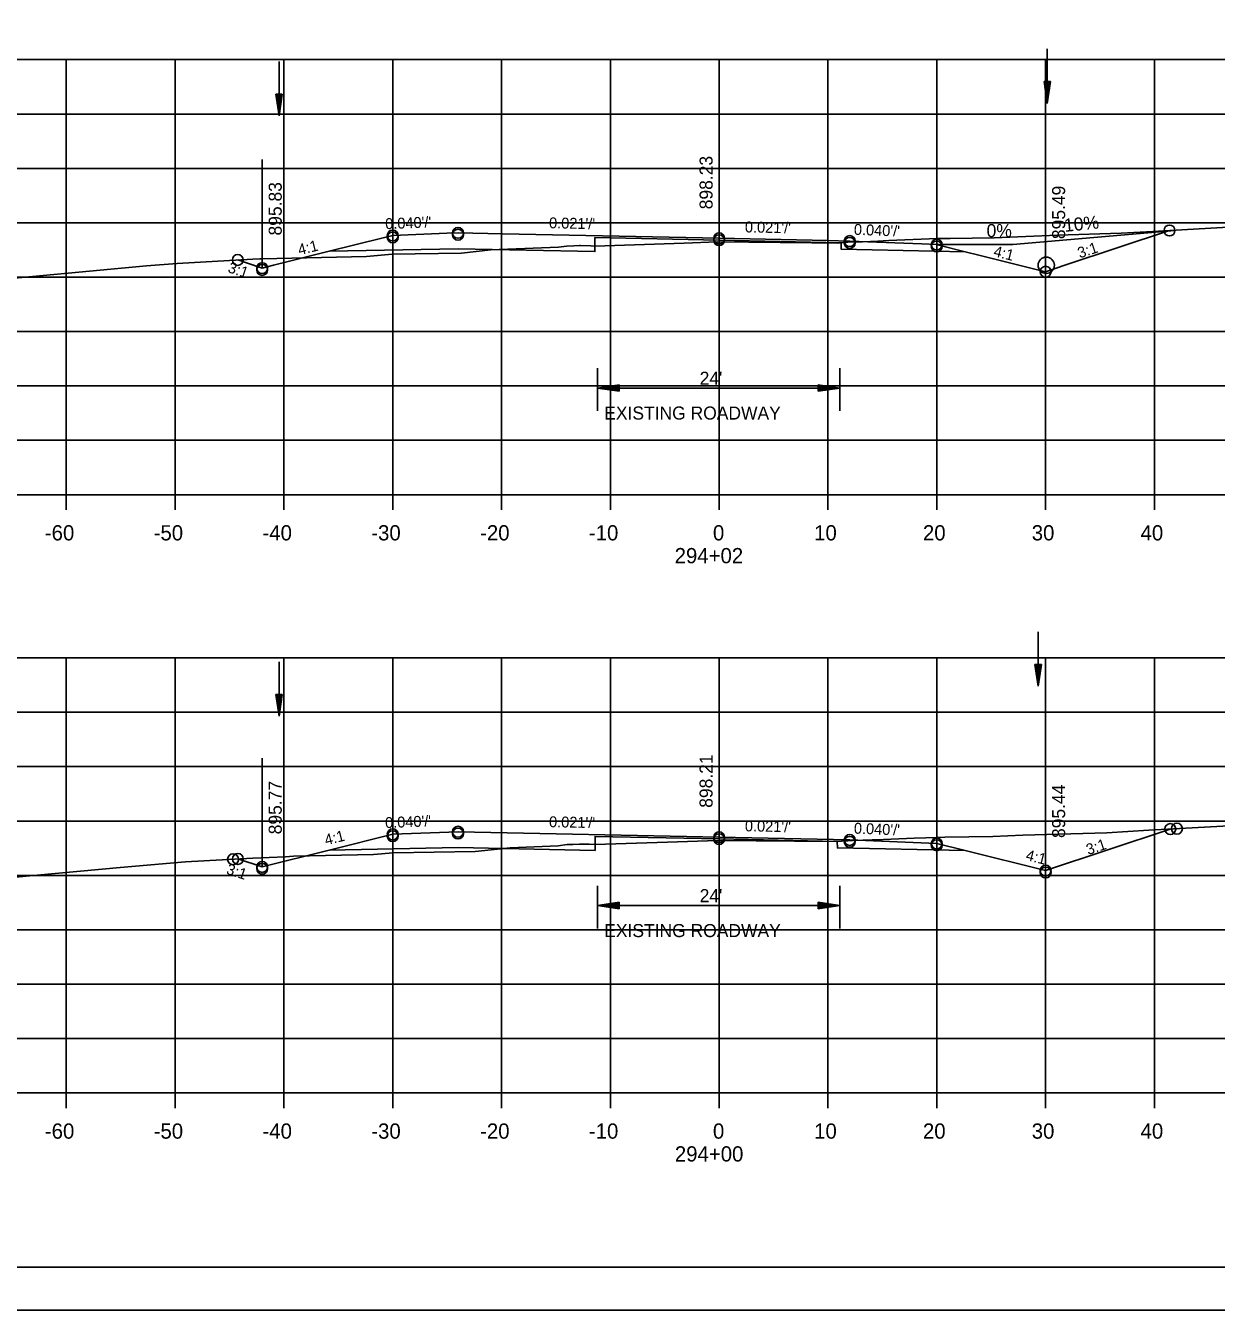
# Model space of a CAD drawing. Extents: x 1486524 to 1499135, y 326561 to 337924.
# Drawn here: x 1488919.2 to 1489028.6, y 333206 to 333324.1 of the extents above; entities that cross this region are included whole.
import ezdxf

# ---------------------------------------------------------------- set-up
doc = ezdxf.new("R2010")
doc.units = 0
for name, color, linetype in [('E_Const Align', 7, 'Continuous'), ('E_Const Align Station', 7, 'Continuous'), ('E_Ownership Information', 7, 'Continuous'), ('E_Property Line', 7, 'Continuous'), ('E_Proposed ROW and Easements', 7, 'Continuous'), ('E_Proposed ROW Fig Annot', 7, 'Continuous'), ('E_Quarter Calls', 7, 'Continuous'), ('E_Station Offset', 7, 'Continuous'), ('E_Survey Point', 7, 'Continuous'), ('E_Title Sheet', 7, 'Continuous'), ('E_Tract Number', 7, 'Continuous'), ('R_Water Annot', 7, 'Continuous'), ('R_Xsect Elev', 7, 'Continuous'), ('R_Xsect Slope', 7, 'Continuous')]:
    doc.layers.add(name, color=color, linetype=linetype)

msp = doc.modelspace()

# ---------------------------------------------------------------- linework, layer by layer
at = {"layer": 'E_Const Align'}
for p, q in [((1488842.89, 333280.96), (1489122.89, 333280.96)), ((1488922.89, 333279.56), (1488922.89, 333280.96)), ((1488932.89, 333279.56), (1488932.89, 333280.96)), ((1488942.89, 333279.56), (1488942.89, 333280.96)), ((1488952.89, 333279.56), (1488952.89, 333280.96)), ((1488962.89, 333279.56), (1488962.89, 333280.96)), ((1488972.89, 333279.56), (1488972.89, 333280.96)), ((1488982.89, 333279.56), (1488982.89, 333280.96)), ((1488992.89, 333279.56), (1488992.89, 333280.96)), ((1489002.89, 333279.56), (1489002.89, 333280.96)), ((1489012.89, 333279.56), (1489012.89, 333280.96)), ((1489022.89, 333279.56), (1489022.89, 333280.96)), ((1488842.89, 333225.96), (1489122.89, 333225.96)), ((1488922.89, 333224.56), (1488922.89, 333225.96)), ((1488932.89, 333224.56), (1488932.89, 333225.96)), ((1488942.89, 333224.56), (1488942.89, 333225.96)), ((1488952.89, 333224.56), (1488952.89, 333225.96)), ((1488962.89, 333224.56), (1488962.89, 333225.96)), ((1488972.89, 333224.56), (1488972.89, 333225.96)), ((1488982.89, 333224.56), (1488982.89, 333225.96)), ((1488992.89, 333224.56), (1488992.89, 333225.96)), ((1489002.89, 333224.56), (1489002.89, 333225.96)), ((1489012.89, 333224.56), (1489012.89, 333225.96)), ((1489022.89, 333224.56), (1489022.89, 333225.96))]:
    msp.add_line(p, q, dxfattribs=at)
at = {"layer": 'E_Ownership Information'}
for p, q in [((1488842.89, 333320.96), (1489122.89, 333320.96)), ((1488922.89, 333280.96), (1488922.89, 333320.96)), ((1488932.89, 333280.96), (1488932.89, 333320.96)), ((1488942.89, 333280.96), (1488942.89, 333320.96)), ((1488952.89, 333280.96), (1488952.89, 333320.96)), ((1488962.89, 333280.96), (1488962.89, 333320.96)), ((1488972.89, 333280.96), (1488972.89, 333320.96)), ((1488982.89, 333280.96), (1488982.89, 333320.96)), ((1488992.89, 333280.96), (1488992.89, 333320.96)), ((1489002.89, 333280.96), (1489002.89, 333320.96)), ((1489012.89, 333280.96), (1489012.89, 333320.96)), ((1489022.89, 333280.96), (1489022.89, 333320.96)), ((1488842.89, 333315.96), (1489122.89, 333315.96)), ((1488842.89, 333310.96), (1489122.89, 333310.96)), ((1488842.89, 333305.96), (1489122.89, 333305.96)), ((1488842.89, 333300.96), (1489122.89, 333300.96)), ((1488842.89, 333295.96), (1489122.89, 333295.96)), ((1488842.89, 333290.96), (1489122.89, 333290.96)), ((1488842.89, 333285.96), (1489122.89, 333285.96)), ((1488842.89, 333280.96), (1489122.89, 333280.96)), ((1488842.89, 333265.96), (1489122.89, 333265.96)), ((1488922.89, 333225.96), (1488922.89, 333265.96)), ((1488932.89, 333225.96), (1488932.89, 333265.96)), ((1488942.89, 333225.96), (1488942.89, 333265.96)), ((1488952.89, 333225.96), (1488952.89, 333265.96)), ((1488962.89, 333225.96), (1488962.89, 333265.96)), ((1488972.89, 333225.96), (1488972.89, 333265.96)), ((1488982.89, 333225.96), (1488982.89, 333265.96)), ((1488992.89, 333225.96), (1488992.89, 333265.96)), ((1489002.89, 333225.96), (1489002.89, 333265.96)), ((1489012.89, 333225.96), (1489012.89, 333265.96)), ((1489022.89, 333225.96), (1489022.89, 333265.96)), ((1488842.89, 333260.96), (1489122.89, 333260.96)), ((1488842.89, 333255.96), (1489122.89, 333255.96)), ((1488842.89, 333250.96), (1489122.89, 333250.96)), ((1488842.89, 333245.96), (1489122.89, 333245.96)), ((1488842.89, 333240.96), (1489122.89, 333240.96)), ((1488842.89, 333235.96), (1489122.89, 333235.96)), ((1488842.89, 333230.96), (1489122.89, 333230.96)), ((1488842.89, 333225.96), (1489122.89, 333225.96))]:
    msp.add_line(p, q, dxfattribs=at)
at = {"layer": 'E_Property Line'}
msp.add_line((1489141.07, 333209.96), (1488824.89, 333209.96), dxfattribs=at)
at = {"layer": 'E_Proposed ROW and Easements'}
for p, q in [((1488971.71, 333292.58), (1488971.71, 333288.66)), ((1488993.99, 333292.58), (1488993.99, 333288.66)), ((1488973.71, 333291.07), (1488971.71, 333290.77)), ((1488973.71, 333290.47), (1488971.71, 333290.77)), ((1488973.71, 333291.02), (1488972.04, 333290.77)), ((1488973.71, 333290.52), (1488972.04, 333290.77)), ((1488973.71, 333290.97), (1488972.39, 333290.77)), ((1488973.71, 333290.57), (1488972.39, 333290.77)), ((1488973.71, 333290.92), (1488972.72, 333290.77)), ((1488973.71, 333290.62), (1488972.72, 333290.77)), ((1488973.71, 333290.86), (1488973.06, 333290.77)), ((1488973.71, 333290.67), (1488973.06, 333290.77)), ((1488973.71, 333290.81), (1488973.39, 333290.77)), ((1488973.71, 333290.72), (1488973.39, 333290.77)), ((1488973.71, 333290.47), (1488973.71, 333291.07)), ((1488991.99, 333291.07), (1488993.99, 333290.77)), ((1488991.99, 333291.07), (1488991.99, 333290.47)), ((1488991.99, 333291.02), (1488993.65, 333290.77)), ((1488991.99, 333290.97), (1488993.31, 333290.77)), ((1488991.99, 333290.92), (1488992.98, 333290.77)), ((1488991.99, 333290.87), (1488992.64, 333290.77)), ((1488991.99, 333290.82), (1488992.3, 333290.77)), ((1488991.99, 333290.47), (1488993.99, 333290.77)), ((1488991.99, 333290.67), (1488992.64, 333290.77)), ((1488991.99, 333290.57), (1488993.31, 333290.77)), ((1488991.99, 333290.52), (1488993.65, 333290.77)), ((1488991.99, 333290.62), (1488992.98, 333290.77)), ((1488991.99, 333290.72), (1488992.3, 333290.77)), ((1488971.71, 333245.01), (1488971.71, 333241.08)), ((1488993.99, 333245.01), (1488993.99, 333241.08)), ((1488973.71, 333243.49), (1488971.71, 333243.19)), ((1488973.71, 333242.89), (1488971.71, 333243.19)), ((1488973.71, 333243.44), (1488972.04, 333243.19)), ((1488973.71, 333242.94), (1488972.04, 333243.19)), ((1488973.71, 333243.39), (1488972.39, 333243.19)), ((1488973.71, 333243), (1488972.39, 333243.19)), ((1488973.71, 333243.34), (1488972.72, 333243.19)), ((1488973.71, 333243.05), (1488972.72, 333243.19)), ((1488973.71, 333243.29), (1488973.06, 333243.19)), ((1488973.71, 333243.1), (1488973.06, 333243.19)), ((1488973.71, 333243.24), (1488973.39, 333243.19)), ((1488973.71, 333243.15), (1488973.39, 333243.19)), ((1488973.71, 333242.89), (1488973.71, 333243.49)), ((1488991.99, 333243.5), (1488993.99, 333243.2)), ((1488991.99, 333243.5), (1488991.99, 333242.9)), ((1488991.99, 333243.45), (1488993.65, 333243.2)), ((1488991.99, 333243.4), (1488993.31, 333243.2)), ((1488991.99, 333243.35), (1488992.98, 333243.2)), ((1488991.99, 333243.3), (1488992.64, 333243.2)), ((1488991.99, 333243.25), (1488992.3, 333243.2)), ((1488991.99, 333242.9), (1488993.99, 333243.2)), ((1488991.99, 333243.1), (1488992.64, 333243.2)), ((1488991.99, 333243), (1488993.31, 333243.2)), ((1488991.99, 333242.95), (1488993.65, 333243.2)), ((1488991.99, 333243.05), (1488992.98, 333243.2)), ((1488991.99, 333243.15), (1488992.3, 333243.2))]:
    msp.add_line(p, q, dxfattribs=at)
at = {"layer": 'E_Proposed ROW Fig Annot'}
for p, q in [((1489012.75, 333318.94), (1489013.05, 333316.94)), ((1489013.35, 333318.94), (1489012.75, 333318.94)), ((1489012.8, 333318.94), (1489013.05, 333317.28)), ((1489012.85, 333318.94), (1489013.05, 333317.62)), ((1489012.9, 333318.94), (1489013.05, 333317.96)), ((1489012.95, 333318.94), (1489013.05, 333318.29)), ((1489013, 333318.94), (1489013.05, 333318.63)), ((1489013.35, 333318.94), (1489013.05, 333316.94)), ((1489013.14, 333318.94), (1489013.05, 333318.29)), ((1489013.25, 333318.94), (1489013.05, 333317.62)), ((1489013.3, 333318.94), (1489013.05, 333317.28)), ((1489013.2, 333318.94), (1489013.05, 333317.96)), ((1489013.09, 333318.94), (1489013.05, 333318.63)), ((1488942.14, 333317.79), (1488942.44, 333315.79)), ((1488942.74, 333317.79), (1488942.14, 333317.79)), ((1488942.19, 333317.79), (1488942.44, 333316.13)), ((1488942.24, 333317.79), (1488942.44, 333316.47)), ((1488942.29, 333317.79), (1488942.44, 333316.81)), ((1488942.35, 333317.79), (1488942.44, 333317.14)), ((1488942.4, 333317.79), (1488942.44, 333317.48)), ((1488942.74, 333317.79), (1488942.44, 333315.79)), ((1488942.54, 333317.79), (1488942.44, 333317.14)), ((1488942.64, 333317.79), (1488942.44, 333316.47)), ((1488942.69, 333317.79), (1488942.44, 333316.13)), ((1488942.59, 333317.79), (1488942.44, 333316.81)), ((1488942.49, 333317.79), (1488942.44, 333317.48)), ((1488971.71, 333290.77), (1488993.99, 333290.77)), ((1489011.91, 333265.36), (1489012.21, 333263.36)), ((1489012.51, 333265.36), (1489011.91, 333265.36)), ((1489011.96, 333265.36), (1489012.21, 333263.69)), ((1489012.02, 333265.36), (1489012.21, 333264.04)), ((1489012.07, 333265.36), (1489012.21, 333264.37)), ((1489012.12, 333265.36), (1489012.21, 333264.71)), ((1489012.17, 333265.36), (1489012.21, 333265.04)), ((1489012.51, 333265.36), (1489012.21, 333263.36)), ((1489012.31, 333265.36), (1489012.21, 333264.71)), ((1489012.41, 333265.36), (1489012.21, 333264.04)), ((1489012.46, 333265.36), (1489012.21, 333263.69)), ((1489012.36, 333265.36), (1489012.21, 333264.37)), ((1489012.26, 333265.36), (1489012.21, 333265.04)), ((1488942.14, 333262.59), (1488942.44, 333260.59)), ((1488942.74, 333262.59), (1488942.14, 333262.59)), ((1488942.19, 333262.59), (1488942.44, 333260.92)), ((1488942.24, 333262.59), (1488942.44, 333261.26)), ((1488942.29, 333262.59), (1488942.44, 333261.6)), ((1488942.35, 333262.59), (1488942.44, 333261.94)), ((1488942.4, 333262.59), (1488942.44, 333262.27)), ((1488942.74, 333262.59), (1488942.44, 333260.59)), ((1488942.54, 333262.59), (1488942.44, 333261.94)), ((1488942.64, 333262.59), (1488942.44, 333261.26)), ((1488942.69, 333262.59), (1488942.44, 333260.92)), ((1488942.59, 333262.59), (1488942.44, 333261.6)), ((1488942.49, 333262.59), (1488942.44, 333262.27)), ((1488971.71, 333243.19), (1488993.99, 333243.2))]:
    msp.add_line(p, q, dxfattribs=at)
at = {"layer": 'E_Quarter Calls'}
msp.add_line((1488812.48, 333205.99), (1489145.82, 333205.99), dxfattribs=at)
for points in [[(1488812.48, 333419.32), (1489145.82, 333419.32), (1489145.82, 333205.98), (1488812.48, 333205.98)], [(1489058.81, 333415.42), (1489058.81, 333405.54), (1489094.54, 333405.54), (1489094.54, 333402.62), (1489117.74, 333402.62), (1489117.74, 333378.29), (1489141.07, 333378.29), (1489141.07, 333209.96), (1488824.89, 333209.96), (1488824.89, 333415.42)]]:
    msp.add_lwpolyline(points, close=True, dxfattribs=at)
for centre in [(1489024.28, 333305.25), (1489024.28, 333305.25), (1488952.89, 333304.79), (1488952.89, 333304.79), (1488952.89, 333304.62), (1488958.89, 333305.03), (1488958.89, 333305.03), (1488958.89, 333304.86), (1488982.89, 333304.53), (1488982.89, 333304.53), (1488982.89, 333304.36), (1488994.89, 333304.28), (1488994.89, 333304.28), (1488994.89, 333304.11), (1489002.89, 333303.96), (1489002.89, 333303.96), (1489002.89, 333303.79), (1488938.65, 333302.54), (1488940.89, 333301.79), (1488940.89, 333301.79), (1488940.89, 333301.62), (1489012.89, 333301.46), (1489012.89, 333301.46), (1488952.89, 333249.74), (1488952.89, 333249.74), (1488958.89, 333249.98), (1488958.89, 333249.98), (1488958.89, 333249.81), (1489024.35, 333250.22), (1489024.35, 333250.22), (1489024.96, 333250.26), (1488952.89, 333249.57), (1488982.89, 333249.47), (1488982.89, 333249.47), (1488982.89, 333249.3), (1488994.89, 333249.22), (1488994.89, 333249.22), (1488994.89, 333249.05), (1489002.89, 333248.9), (1489002.89, 333248.9), (1489002.89, 333248.73), (1488938.22, 333247.45), (1488938.66, 333247.48), (1488938.66, 333247.48), (1488940.89, 333246.74), (1488940.89, 333246.74), (1488940.89, 333246.57), (1489012.89, 333246.4), (1489012.89, 333246.4), (1489012.89, 333246.23)]:
    msp.add_circle(centre, 0.5, dxfattribs=at)
at = {"layer": 'E_Station Offset'}
for p, q in [((1489009.89, 333303.96), (1489024.78, 333305.25)), ((1489002.89, 333303.96), (1489009.89, 333303.96))]:
    msp.add_line(p, q, dxfattribs=at)
msp.add_circle((1489012.95, 333302.05), 0.75, dxfattribs=at)
at = {"layer": 'E_Survey Point'}
for points in [[(1488947.06, 333303.34), (1488958.89, 333303.57), (1488971.48, 333303.31), (1488971.48, 333304.6), (1488982.89, 333304.36), (1488994.09, 333304.13), (1488994.1, 333303.54), (1489005.5, 333303.3)], [(1488947.06, 333248.28), (1488958.89, 333248.52), (1488971.49, 333248.26), (1488971.49, 333249.55), (1488982.89, 333249.31), (1488993.75, 333249.08), (1488993.76, 333248.49), (1489005.5, 333248.25)]]:
    msp.add_lwpolyline(points, dxfattribs=at)
at = {"layer": 'E_Title Sheet'}
for points in [[(1488938.65, 333302.54), (1488940.7, 333301.86), (1488940.89, 333301.79), (1488941.93, 333302.06), (1488947.06, 333303.34), (1488951.9, 333304.55), (1488952.89, 333304.79), (1488957.87, 333304.99), (1488958.89, 333305.03), (1488962.97, 333304.95), (1488982.89, 333304.53), (1488992.86, 333304.32), (1488994.89, 333304.28), (1489001.53, 333304.01), (1489002.89, 333303.96), (1489003.33, 333303.85), (1489005.5, 333303.3), (1489006.75, 333302.99), (1489012.89, 333301.46), (1489014.75, 333302.08), (1489024.28, 333305.25)], [(1488938.66, 333247.48), (1488940.89, 333246.74), (1488947.06, 333248.28), (1488952.89, 333249.74), (1488958.89, 333249.98), (1488982.89, 333249.47), (1488994.89, 333249.22), (1489002.89, 333248.9), (1489005.5, 333248.25), (1489012.89, 333246.4), (1489024.35, 333250.22)]]:
    msp.add_lwpolyline(points, dxfattribs=at)
at = {"layer": 'E_Tract Number'}
for points in [[(1488914.5, 333300.52), (1488930.25, 333301.99), (1488933.08, 333302.23), (1488940.02, 333302.62), (1488940.69, 333302.64), (1488940.85, 333302.65), (1488950.49, 333302.86), (1488952.85, 333303.08), (1488959.22, 333303.17), (1488961.92, 333303.47), (1488968.13, 333303.72), (1488968.87, 333303.81), (1488969.53, 333303.83), (1488970.07, 333303.86), (1488970.15, 333303.87), (1488971.11, 333303.85), (1488971.48, 333303.82), (1488979.67, 333304.1), (1488982.72, 333304.2), (1488991.42, 333304.13), (1488993.73, 333304.1), (1488994.7, 333304.18), (1488994.71, 333304.18), (1488994.73, 333304.18), (1488996.05, 333304.21), (1488996.79, 333304.24), (1488996.95, 333304.25), (1488998.5, 333304.33), (1489002.92, 333304.5), (1489004.13, 333304.51), (1489008.17, 333304.57), (1489013.98, 333304.83), (1489019.83, 333305), (1489022.76, 333305.17), (1489031.82, 333305.67)], [(1488914.2, 333245.43), (1488927.84, 333246.7), (1488933.83, 333247.21), (1488940.04, 333247.55), (1488943.03, 333247.68), (1488943.76, 333247.72), (1488951.12, 333247.88), (1488952.92, 333248.05), (1488960.48, 333248.15), (1488963.68, 333248.51), (1488968.08, 333248.68), (1488968.93, 333248.79), (1488969.44, 333248.81), (1488970.07, 333248.84), (1488970.16, 333248.85), (1488970.95, 333248.83), (1488971.49, 333248.8), (1488978.13, 333249.02), (1488982.74, 333249.18), (1488989.81, 333249.12), (1488993.75, 333249.07), (1488994.54, 333249.14), (1488994.73, 333249.15), (1488995.22, 333249.17), (1488996.11, 333249.19), (1488996.95, 333249.22), (1488996.98, 333249.22), (1488997.28, 333249.24), (1489000.8, 333249.38), (1489002.96, 333249.46), (1489002.99, 333249.45), (1489003.62, 333249.47), (1489008.05, 333249.54), (1489010.8, 333249.66), (1489018.51, 333249.89), (1489022.37, 333250.11), (1489034.3, 333250.77)]]:
    msp.add_lwpolyline(points, dxfattribs=at)
at = {"layer": 'R_Water Annot'}
for p, q in [((1489013.05, 333316.94), (1489013.05, 333321.94)), ((1488942.44, 333315.79), (1488942.44, 333320.79)), ((1489012.21, 333263.36), (1489012.21, 333268.36)), ((1488942.44, 333260.59), (1488942.44, 333265.59))]:
    msp.add_line(p, q, dxfattribs=at)
at = {"layer": 'R_Xsect Elev'}
for p, q in [((1488982.89, 333304.2), (1488982.89, 333314.2)), ((1488940.89, 333301.79), (1488940.89, 333311.79)), ((1489012.89, 333301.46), (1489012.89, 333311.46)), ((1488982.89, 333249.18), (1488982.89, 333259.18)), ((1488940.89, 333246.74), (1488940.89, 333256.74)), ((1489012.89, 333246.4), (1489012.89, 333256.4))]:
    msp.add_line(p, q, dxfattribs=at)

# ---------------------------------------------------------------- texts
at = {"layer": 'E_Const Align Station'}
for s, p in [('-60', (1488920.92, 333276.76)), ('-50', (1488930.92, 333276.76)), ('-40', (1488940.92, 333276.76)), ('-30', (1488950.92, 333276.76)), ('-20', (1488960.92, 333276.76)), ('-10', (1488970.92, 333276.76)), ('0', (1488982.32, 333276.76)), ('10', (1488991.62, 333276.76)), ('20', (1489001.62, 333276.76)), ('30', (1489011.62, 333276.76)), ('40', (1489021.62, 333276.76)), ('294+02', (1488978.8, 333274.66)), ('-60', (1488920.92, 333221.76)), ('-50', (1488930.92, 333221.76)), ('-40', (1488940.92, 333221.76)), ('-30', (1488950.92, 333221.76)), ('-20', (1488960.92, 333221.76)), ('-10', (1488970.92, 333221.76)), ('0', (1488982.32, 333221.76)), ('10', (1488991.62, 333221.76)), ('20', (1489001.62, 333221.76)), ('30', (1489011.62, 333221.76)), ('40', (1489021.62, 333221.76)), ('294+00', (1488978.82, 333219.66))]:
    msp.add_text(s, height=1.4, dxfattribs=at).set_placement(p)
at = {"layer": 'E_Proposed ROW Fig Annot'}
for s, p in [("24'", (1488981.1, 333291.07)), ('EXISTING ROADWAY', (1488972.33, 333287.87)), ("24'", (1488981.1, 333243.5)), ('EXISTING ROADWAY', (1488972.33, 333240.29))]:
    msp.add_text(s, height=1.2, dxfattribs=at).set_placement(p)
at = {"layer": 'E_Station Offset'}
msp.add_text('0%', height=1.2, dxfattribs=at).set_placement((1489007.47, 333304.64))
msp.add_text('10%', height=1.2, rotation=5.71, dxfattribs=at).set_placement((1489014.65, 333305.12))
at = {"layer": 'R_Xsect Elev'}
for s, p in [('898.23', (1488982.29, 333307.2)), ('895.83', (1488942.69, 333304.79)), ('895.49', (1489014.69, 333304.46)), ('898.21', (1488982.29, 333252.18)), ('895.77', (1488942.69, 333249.74)), ('895.44', (1489014.69, 333249.4))]:
    msp.add_text(s, height=1.2, rotation=90, dxfattribs=at).set_placement(p)
at = {"layer": 'R_Xsect Slope'}
for s, rotation, p in [("0.040'/'", 2.2906, (1488952.22, 333305.37)), ("0.021'/'", 358.797, (1488967.25, 333305.46)), ("0.021'/'", 358.797, (1488985.25, 333305.08)), ("0.040'/'", 357.7094, (1488995.26, 333304.86)), ('4:1', 14.0362, (1488944.31, 333302.97)), ('4:1', 345.9638, (1489008.04, 333302.9)), ('3:1', 18.4349, (1489016.03, 333302.68)), ('3:1', 341.5648, (1488937.67, 333301.44)), ("0.040'/'", 2.2906, (1488952.21, 333250.31)), ("0.021'/'", 358.797, (1488967.25, 333250.4)), ("0.021'/'", 358.797, (1488985.25, 333250.02)), ("0.040'/'", 357.7094, (1488995.26, 333249.81)), ('4:1', 14.0362, (1488946.76, 333248.72)), ('3:1', 18.4349, (1489016.81, 333247.83)), ('4:1', 345.9638, (1489011.01, 333247.39)), ('3:1', 341.5651, (1488937.52, 333246.13))]:
    msp.add_text(s, height=1, rotation=rotation, dxfattribs=at).set_placement(p)

doc.saveas('drawing.dxf')
